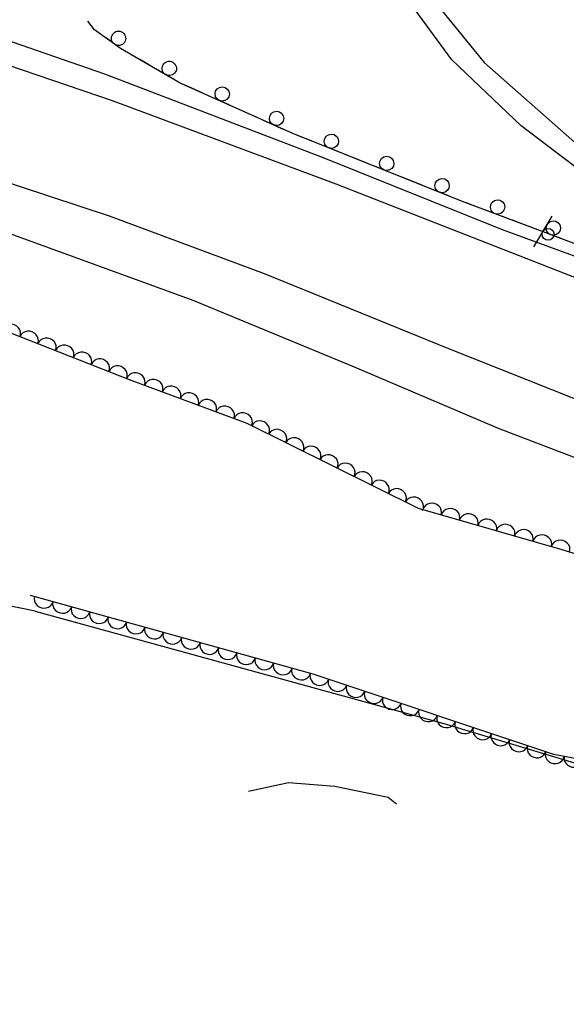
# Model space of a CAD drawing. Extents: x 1722896 to 1754269, y 648279 to 666297.
# Drawn here: x 1746419.9 to 1746534.5, y 651711.4 to 651919.1 of the extents above; entities that cross this region are included whole.
import ezdxf

# ---------------------------------------------------------------- set-up
doc = ezdxf.new("R2010")
doc.units = 0
for name, color, linetype in [('DESIGN - PUBLIC HEARING - Shapes', 7, 'Continuous'), ('DESIGN - SCRATCH - User 1', 7, 'Continuous'), ('SURVEY - CENTERLINE - Preliminary Text', 7, 'Continuous'), ('SURVEY - VEGETATION - Features with Text', 7, 'Continuous')]:
    doc.layers.add(name, color=color, linetype=linetype)

msp = doc.modelspace()

# ---------------------------------------------------------------- linework, layer by layer
at = {"layer": 'DESIGN - PUBLIC HEARING - Shapes'}
msp.add_line((1746527.71, 651871.52), (1746531.54, 651877.97), dxfattribs=at)
msp.add_circle((1746530.69, 651874.14), 1.25, dxfattribs=at)
at = {"layer": 'DESIGN - SCRATCH - User 1'}
for points in [[(1746765.83, 651876.89), (1746736.68, 651865.55), (1746709.01, 651855.36), (1746683.54, 651848.33), (1746669.84, 651846.34), (1746653.89, 651845.31), (1746632.02, 651846.18), (1746611.82, 651849.02), (1746583.37, 651856.21), (1746551.58, 651866.4), (1746512.53, 651881.1), (1746477.2, 651895.25), (1746453.54, 651905.83), (1746441.03, 651913.09), (1746435.6, 651917), (1746434.18, 651918.76)], [(1746434.9, 651917.87), (1746434.18, 651918.76)], [(1746436.6, 651916.28), (1746435.6, 651917), (1746434.9, 651917.87)], [(1746441.67, 651912.71), (1746441.03, 651913.09), (1746437.9, 651915.34)], [(1746445.09, 651910.73), (1746443.05, 651911.91)], [(1746447.12, 651909.56), (1746445.09, 651910.73)], [(1746452.49, 651906.45), (1746448.51, 651908.75)], [(1746456.03, 651904.72), (1746453.89, 651905.68)], [(1746458.18, 651903.76), (1746456.03, 651904.72)], [(1746463.84, 651901.23), (1746459.64, 651903.11)], [(1746467.44, 651899.61), (1746465.3, 651900.58)], [(1746469.59, 651898.66), (1746467.44, 651899.61)], [(1746475.25, 651896.12), (1746471.05, 651898)], [(1746478.88, 651894.58), (1746477.2, 651895.25), (1746476.71, 651895.47)], [(1746481.06, 651893.7), (1746478.88, 651894.58)], [(1746486.82, 651891.4), (1746482.55, 651893.11)], [(1746490.49, 651889.93), (1746488.3, 651890.8)], [(1746492.67, 651889.05), (1746490.49, 651889.93)], [(1746498.42, 651886.75), (1746494.15, 651888.46)], [(1746502.09, 651885.28), (1746499.91, 651886.15)], [(1746504.27, 651884.41), (1746502.09, 651885.28)], [(1746510.03, 651882.1), (1746505.76, 651883.81)], [(1746513.7, 651880.66), (1746512.53, 651881.1), (1746511.51, 651881.5)], [(1746515.9, 651879.83), (1746513.7, 651880.66)], [(1746521.7, 651877.64), (1746517.4, 651879.26)], [(1746525.4, 651876.25), (1746523.2, 651877.08)], [(1746527.6, 651875.43), (1746525.4, 651876.25)], [(1746533.4, 651873.24), (1746529.1, 651874.86)]]:
    msp.add_lwpolyline(points, dxfattribs=at)
for centre, start, end in [((1746440.66, 651915.2), 347.491, 347.4812), ((1746451.27, 651908.89), 353.1685, 353.1587), ((1746462.37, 651903.53), 359.1564, 359.1466), ((1746473.78, 651898.42), 359.1564, 359.1466), ((1746485.26, 651893.64), 1.428, 1.4182), ((1746496.86, 651888.99), 1.428, 1.4182), ((1746508.47, 651884.34), 1.428, 1.4182), ((1746520.1, 651879.85), 2.6403, 2.6304), ((1746531.8, 651875.45), 2.6403, 2.6304)]:
    msp.add_arc(centre, 1.5, start, end, dxfattribs=at)
at = {"layer": 'SURVEY - CENTERLINE - Preliminary Text'}
for points in [[(1746505.79, 652127.43), (1746488.32, 652098.93), (1746478.84, 652075.43), (1746474.06, 652051.94), (1746471.95, 652026.79), (1746472.91, 652003.43), (1746478.2, 651977.38), (1746486.93, 651954.1), (1746502.47, 651928.38), (1746517.29, 651910.15), (1746536.88, 651892.91), (1746557.16, 651879.51), (1746574.93, 651871), (1746597.86, 651863.28), (1746621.88, 651858.11), (1746643.1, 651856.64), (1746663.96, 651858.34), (1746682.37, 651861.81), (1746706.17, 651869.5), (1746725.88, 651879.4), (1746741.63, 651889.64), (1746754.49, 651900.58)], [(1746745.84, 651887.2), (1746722.75, 651872.86), (1746704.43, 651864.13), (1746689.9, 651859.3), (1746671.49, 651854.62), (1746645.15, 651851.93), (1746627.59, 651852.88), (1746612.86, 651854.6), (1746588.8, 651861.06), (1746568.32, 651868.98), (1746547.09, 651880.12), (1746525.01, 651896.88), (1746510.5, 651910.67), (1746491.82, 651936.16), (1746479.86, 651957.6), (1746472.81, 651981.12), (1746468.28, 652004.84), (1746467.13, 652031.43), (1746468.88, 652051.85), (1746472.56, 652071.01), (1746481.02, 652095.83), (1746492.72, 652117.87)], [(1746372.09, 651927.06), (1746411.2, 651916.88), (1746437.71, 651907.77), (1746483.36, 651890.32), (1746521.03, 651875.14), (1746547.95, 651865.27), (1746570.72, 651858.03), (1746592.35, 651851.92), (1746611.84, 651847.44), (1746631.6, 651844.01), (1746653.23, 651842.83), (1746671.13, 651843.39), (1746684.08, 651845.2), (1746701.69, 651849.94), (1746724.94, 651857.69), (1746760.26, 651870.97), (1746797.54, 651885.3), (1746830.11, 651897.43), (1746864.84, 651910.42)], [(1746753, 651863.84), (1746709.29, 651847.23), (1746685.82, 651840.8), (1746663.61, 651838.05), (1746640.25, 651838.55), (1746613.79, 651842.51), (1746577.56, 651850.75), (1746542.18, 651862.78), (1746486.28, 651884.64), (1746439.39, 651902.11), (1746404.87, 651913.82), (1746373.48, 651921.96)], [(1746382.02, 651896.03), (1746400.67, 651890.54), (1746438.71, 651878.03), (1746471.2, 651865.93), (1746509.43, 651850.36), (1746559.24, 651830.59), (1746579.82, 651824.24), (1746613.08, 651815.31), (1746634.38, 651811.91), (1746658.01, 651809.22), (1746682.78, 651808.73), (1746707.59, 651809.89), (1746728.13, 651812.56), (1746757.66, 651818.29), (1746772.95, 651821.78), (1746802.25, 651829.76), (1746828.05, 651836.33), (1746846.78, 651838.27), (1746860.54, 651837.63), (1746876.06, 651833.18), (1746889, 651827.05), (1746901.88, 651817.4), (1746915.89, 651802.28), (1746927.54, 651786.56)], [(1746385.44, 651884.03), (1746416.35, 651874.87), (1746456.19, 651860.34), (1746490.03, 651846.37), (1746520.23, 651833.56), (1746550.21, 651822.07), (1746571.17, 651814.67), (1746597.99, 651807.36), (1746626.41, 651802.03), (1746646.8, 651799.4), (1746667.8, 651798.03), (1746685.3, 651797.99), (1746707.24, 651799.27), (1746728.65, 651803.58), (1746750.96, 651808.64), (1746774.36, 651815.97), (1746816.75, 651826.99), (1746831.24, 651829.27), (1746844.99, 651831.14), (1746860.56, 651829.69), (1746871.6, 651827.19), (1746885.47, 651821.56), (1746899.17, 651811)], [(1746423.17, 651795.16), (1746376.26, 651804.78), (1746373.88, 651775.42)], [(1746423.17, 651795.16), (1746508.83, 651771.69), (1746582.88, 651749.41), (1746586.49, 651741.3)], [(1746467.87, 651757.48), (1746476.29, 651759.33), (1746485.96, 651758.54), (1746497.14, 651756.2), (1746498.93, 651754.83)]]:
    msp.add_lwpolyline(points, dxfattribs=at)
at = {"layer": 'SURVEY - VEGETATION - Features with Text'}
for points in [[(1746405.11, 651858.52), (1746442.88, 651843.75), (1746467.51, 651834.57), (1746503.43, 651816.78), (1746533.56, 651808.1), (1746545.24, 651804.46), (1746571.06, 651794.19), (1746607.28, 651783.11), (1746636.21, 651778.59), (1746666.04, 651778.59), (1746700.07, 651780.27), (1746711.55, 651753.54), (1746711.89, 651744.4), (1746742.85, 651743.9), (1746765.96, 651732.7)], [(1746802.66, 651500), (1746813.13, 651528.45), (1746820.97, 651556.85), (1746821.5, 651593.53), (1746822.27, 651622.54), (1746811.51, 651643.14), (1746804.11, 651656.78), (1746797.69, 651683.47), (1746804.3, 651685.61), (1746790.26, 651700.34), (1746771.55, 651709.72), (1746748.3, 651718.75), (1746727.03, 651728.56), (1746706.96, 651735.92), (1746676.49, 651744.57), (1746642.41, 651752.81), (1746612.92, 651757.26), (1746610.46, 651745.23), (1746599.74, 651740.47), (1746589.4, 651743.48), (1746581.81, 651755.74), (1746531.89, 651765.17), (1746481.46, 651781.97), (1746422.2, 651798.49)]]:
    msp.add_lwpolyline(points, dxfattribs=at)
for centre, major_axis in [((1746418.15, 651853.42), (1.86, -0.73)), ((1746421.87, 651851.96), (1.86, -0.73)), ((1746425.6, 651850.51), (1.86, -0.73)), ((1746429.32, 651849.05), (1.86, -0.73)), ((1746433.05, 651847.59), (1.86, -0.73)), ((1746436.78, 651846.14), (1.86, -0.73)), ((1746440.5, 651844.68), (1.86, -0.73)), ((1746444.23, 651843.25), (1.87, -0.7)), ((1746447.98, 651841.85), (1.87, -0.7)), ((1746451.73, 651840.45), (1.87, -0.7)), ((1746455.48, 651839.05), (1.87, -0.7)), ((1746459.23, 651837.66), (1.87, -0.7)), ((1746462.97, 651836.26), (1.87, -0.7)), ((1746466.72, 651834.86), (1.87, -0.7)), ((1746470.34, 651833.17), (1.79, -0.89)), ((1746473.93, 651831.39), (1.79, -0.89)), ((1746477.51, 651829.62), (1.79, -0.89)), ((1746481.09, 651827.84), (1.79, -0.89)), ((1746484.68, 651826.06), (1.79, -0.89)), ((1746488.26, 651824.29), (1.79, -0.89)), ((1746491.85, 651822.51), (1.79, -0.89)), ((1746495.43, 651820.74), (1.79, -0.89)), ((1746499.02, 651818.96), (1.79, -0.89)), ((1746502.6, 651817.19), (1.79, -0.89)), ((1746506.38, 651815.93), (1.92, -0.55)), ((1746510.23, 651814.82), (1.92, -0.55)), ((1746514.07, 651813.71), (1.92, -0.55)), ((1746517.92, 651812.61), (1.92, -0.55)), ((1746521.76, 651811.5), (1.92, -0.55)), ((1746525.6, 651810.39), (1.92, -0.55)), ((1746529.45, 651809.29), (1.92, -0.55)), ((1746533.29, 651808.18), (1.92, -0.55)), ((1746424.98, 651797.71), (-1.93, 0.54)), ((1746428.83, 651796.64), (-1.93, 0.54)), ((1746432.68, 651795.56), (-1.93, 0.54)), ((1746436.54, 651794.49), (-1.93, 0.54)), ((1746440.39, 651793.41), (-1.93, 0.54)), ((1746444.24, 651792.34), (-1.93, 0.54)), ((1746448.1, 651791.27), (-1.93, 0.54)), ((1746451.95, 651790.19), (-1.93, 0.54)), ((1746455.8, 651789.12), (-1.93, 0.54)), ((1746459.66, 651788.04), (-1.93, 0.54)), ((1746463.51, 651786.97), (-1.93, 0.54)), ((1746467.36, 651785.9), (-1.93, 0.54)), ((1746471.22, 651784.82), (-1.93, 0.54)), ((1746475.07, 651783.75), (-1.93, 0.54)), ((1746478.92, 651782.67), (-1.93, 0.54)), ((1746482.76, 651781.54), (-1.9, 0.63)), ((1746486.55, 651780.27), (-1.9, 0.63)), ((1746490.34, 651779.01), (-1.9, 0.63)), ((1746494.14, 651777.74), (-1.9, 0.63)), ((1746497.93, 651776.48), (-1.9, 0.63)), ((1746501.73, 651775.21), (-1.9, 0.63)), ((1746505.52, 651773.95), (-1.9, 0.63)), ((1746509.32, 651772.69), (-1.9, 0.63)), ((1746513.11, 651771.42), (-1.9, 0.63)), ((1746516.91, 651770.16), (-1.9, 0.63)), ((1746520.7, 651768.89), (-1.9, 0.63)), ((1746524.5, 651767.63), (-1.9, 0.63)), ((1746528.29, 651766.36), (-1.9, 0.63)), ((1746532.1, 651765.13), (-1.97, 0.37)), ((1746536.03, 651764.39), (-1.97, 0.37))]:
    msp.add_ellipse(centre, major_axis=major_axis, ratio=0.940188, start_param=0, end_param=3.141593, dxfattribs=at)

doc.saveas('drawing.dxf')
